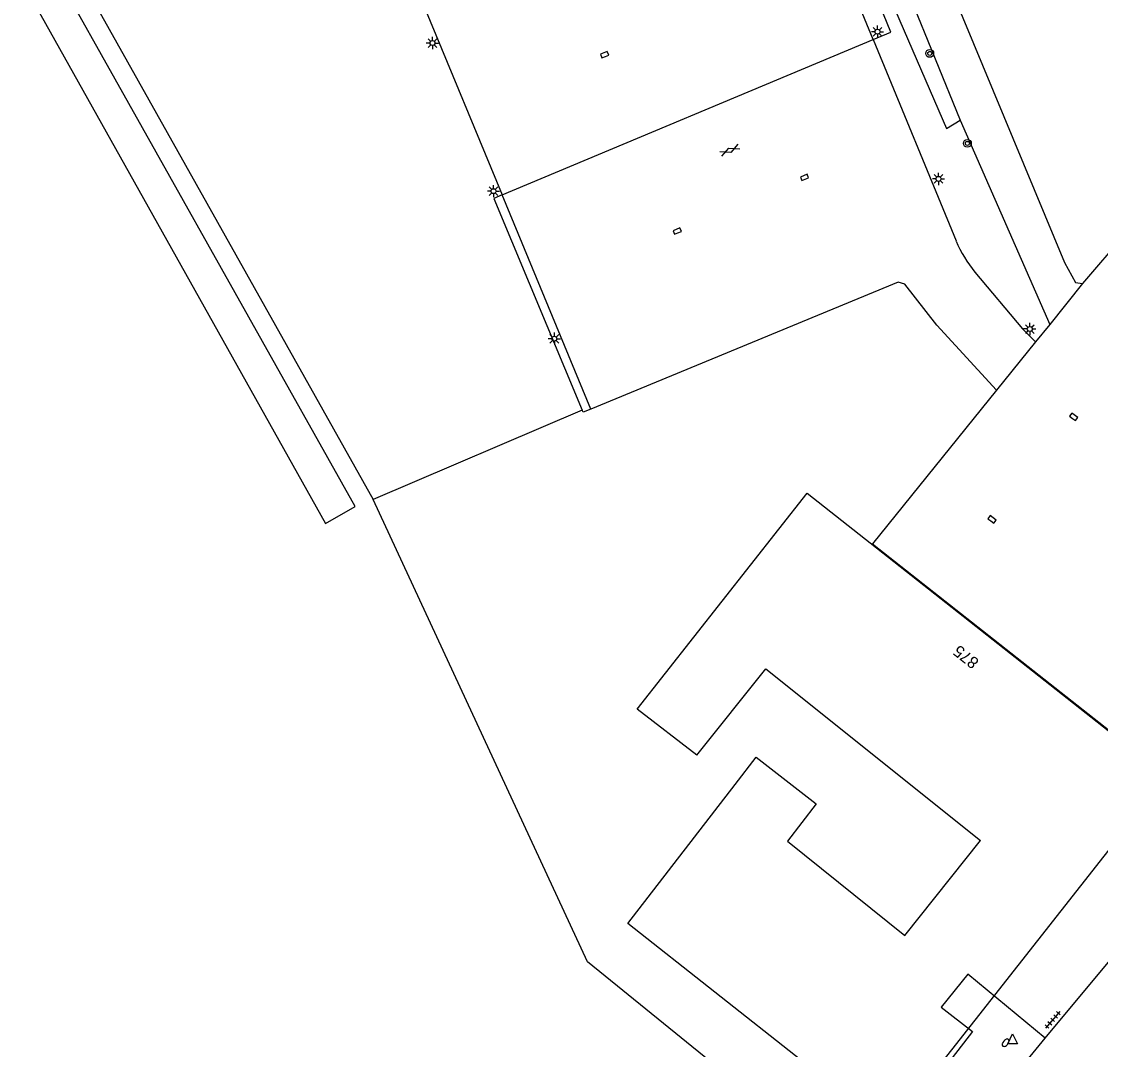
# Model space of a CAD drawing. Extents: x 126000 to 131009, y 393000 to 395500.
# Drawn here: x 130331.7 to 130441.7, y 393591.8 to 393696.6 of the extents above; entities that cross this region are included whole.
import ezdxf

# ---------------------------------------------------------------- set-up
doc = ezdxf.new("R2010")
doc.units = 0
for name, color, linetype in [('gg-afsc-hekwerk', 7, 'Continuous'), ('gg-knt-onverhard', 7, 'Continuous'), ('gg-knt-verharding', 7, 'Continuous'), ('gg-kntw-bovenkant insteek waterloop', 7, 'Continuous'), ('gt-anno-plantopografie huisnummer', 7, 'Continuous'), ('gt-bbg-plantopografie pand', 7, 'Continuous'), ('gt-grn-groengrens', 7, 'Continuous'), ('gt-grn-vlakafsluiter', 7, 'Continuous'), ('gt-symb-boom', 7, 'Continuous'), ('gt-symb-brandkraan', 7, 'Continuous'), ('gt-symb-gesloten verharding', 7, 'Continuous'), ('gt-symb-kolk', 7, 'Continuous'), ('gt-symb-lichtmast', 7, 'Continuous'), ('gt-symb-tegel verharding', 7, 'Continuous'), ('gt-symb-waterafsluiter', 7, 'Continuous')]:
    doc.layers.add(name, color=color, linetype=linetype)

# ---------------------------------------------------------------- blocks, each defined once
blk = doc.blocks.new('gt0-KOLK')
at = {"layer": 'gt-symb-kolk'}
blk.add_lwpolyline([(0, 0), (0.38, 0), (0.38, 0.4), (-0.37, 0.4), (-0.37, 0), (0, 0)], dxfattribs=at)
blk = doc.blocks.new('gt0-LMAST')
at = {"layer": 'gt-symb-lichtmast'}
for p, q in [((-0.18, 0.17), (-0.45, 0.44)), ((0, 0.25), (0, 0.62)), ((0.17, 0.17), (0.44, 0.44)), ((-0.25, 0), (-0.63, 0)), ((-0.18, -0.18), (-0.45, -0.45)), ((0, -0.25), (0, -0.63)), ((0.44, -0.45), (0.17, -0.18)), ((0.25, 0), (0.62, 0))]:
    blk.add_line(p, q, dxfattribs=at)
blk.add_circle((0, 0), 0.25, dxfattribs=at)
blk = doc.blocks.new('gt0-BOOM')
at = {"layer": 'gt-symb-boom'}
for radius in [0.4, 0.2]:
    blk.add_circle((0, 0), radius, dxfattribs=at)
blk = doc.blocks.new('gt0-GESVH1')
at = {"layer": 'gt-symb-gesloten verharding'}
for p, q in [((-0.99, -0.26), (0.01, 0.24)), ((0.01, -0.26), (-0.99, 0.24)), ((0.01, 0.24), (1.01, -0.26)), ((1.01, 0.24), (0.01, -0.26))]:
    blk.add_line(p, q, dxfattribs=at)
blk = doc.blocks.new('gt0-BR')
at = {"layer": 'gt-symb-brandkraan'}
for centre, radius, start, end in [((-0.24, 0), 0.206, 107.5669, 252.4331), ((0.6, -2.66), 3, 106.892, 107.5669), ((0, -0.69), 0.938, 73.108, 106.892), ((-0.6, -2.66), 3, 72.4331, 73.108), ((0.24, 0), 0.206, 287.567, 72.4331), ((0.6, 2.66), 3, 252.4331, 253.108), ((0, 0.69), 0.938, 253.108, 286.8921), ((-0.6, 2.66), 3, 286.8921, 287.567)]:
    blk.add_arc(centre, radius, start, end, dxfattribs=at)
blk = doc.blocks.new('gt0-WAFSL')
at = {"layer": 'gt-symb-waterafsluiter'}
for p, q in [((-0.5, -0.33), (0, 0.67)), ((0, 0.67), (0.5, -0.33)), ((0.5, -0.33), (-0.5, -0.33))]:
    blk.add_line(p, q, dxfattribs=at)
blk = doc.blocks.new('gt0-TEG1')
at = {"layer": 'gt-symb-tegel verharding'}
for p, q in [((-1.12, 0), (1.12, 0)), ((-0.9, -0.25), (-0.9, 0.25)), ((-0.45, -0.25), (-0.45, 0.25)), ((0, -0.25), (0, 0.25)), ((0.45, -0.25), (0.45, 0.25)), ((0.9, -0.25), (0.9, 0.25))]:
    blk.add_line(p, q, dxfattribs=at)

msp = doc.modelspace()

# ---------------------------------------------------------------- linework, layer by layer
at = {"layer": 'gg-afsc-hekwerk'}
for p, q in [((130380.71, 393678.9), (130418.52, 393694.74)), ((130388.87, 393656.98), (130367.54, 393647.87))]:
    msp.add_line(p, q, dxfattribs=at)
for points in [[(130241.04, 393954.79), (130266.48, 393853.63), (130274.14, 393835.51), (130309.16, 393751.6), (130325.51, 393722.7), (130367.54, 393647.87)], [(130241.04, 393954.79), (130266.48, 393853.63), (130274.14, 393835.51), (130309.16, 393751.6), (130325.51, 393722.7), (130367.54, 393647.87)], [(130418.52, 393694.74), (130420.33, 393695.5), (130363.81, 393834.2), (130343.72, 393880.68)], [(130380.71, 393678.9), (130379.86, 393678.54), (130388.87, 393656.98)], [(130416.79, 393578.5), (130389.4, 393600.74), (130367.54, 393647.87)], [(130416.79, 393578.5), (130389.4, 393600.74), (130367.54, 393647.87)]]:
    msp.add_lwpolyline(points, dxfattribs=at)
at = {"layer": 'gg-knt-onverhard'}
msp.add_line((130427.39, 393686.53), (130436.54, 393665.71), dxfattribs=at)
msp.add_lwpolyline([(130343.56, 393935.84), (130347.9, 393921.36), (130355.57, 393897.45), (130356.31, 393894.5), (130356.75, 393892.32), (130357.03, 393890.34), (130357.21, 393888.34), (130357.29, 393886.18), (130357.28, 393884.18), (130357.14, 393881.7), (130356.95, 393879.71), (130356.39, 393875.36), (130356.2, 393873.36), (130356.2, 393871.67), (130356.36, 393869.68), (130356.61, 393867.75), (130356.94, 393866.31), (130357.34, 393865.25), (130369, 393837.79), (130395.5, 393774.41), (130438.05, 393672.01), (130439.18, 393669.99), (130439.89, 393669.86)], dxfattribs=at)
at = {"layer": 'gg-knt-verharding'}
for p, q in [((130418.52, 393694.74), (130427, 393674.21)), ((130450.09, 393681.82), (130439.89, 393669.86)), ((130389.75, 393657.08), (130380.71, 393678.9)), ((130439.89, 393669.86), (130436.54, 393665.71)), ((130436.54, 393665.71), (130435.09, 393663.93)), ((130435.09, 393663.93), (130431.1, 393658.99)), ((130436.08, 393592.94), (130448.6, 393608.05)), ((130433.32, 393589.59), (130436.08, 393592.94))]:
    msp.add_line(p, q, dxfattribs=at)
for points in [[(130418.52, 393694.74), (130370.41, 393811.33), (130364.67, 393809.27), (130368.79, 393799.37), (130371.65, 393800.5), (130399.99, 393731.76), (130364.85, 393717.14), (130380.71, 393678.9)], [(130428.91, 393671.04), (130433.75, 393665.27), (130435.09, 393663.93)], [(130431.1, 393658.99), (130425.01, 393665.63), (130421.77, 393669.81), (130421.08, 393670), (130389.75, 393657.08)]]:
    msp.add_lwpolyline(points, dxfattribs=at)
msp.add_arc((130438.19, 393678.82), 12.11, 202.4029, 219.9866, dxfattribs=at)
at = {"layer": 'gg-kntw-bovenkant insteek waterloop'}
msp.add_line((130414.04, 393719.34), (130427.39, 393686.53), dxfattribs=at)
msp.add_lwpolyline([(130344.12, 393881.2), (130350.39, 393866.99), (130391.51, 393768.75), (130418.17, 393703.83), (130426, 393685.67), (130427.39, 393686.53)], dxfattribs=at)
at = {"layer": 'gt-bbg-plantopografie pand'}
for points in [[(130400.56, 393621.8), (130394.47, 393626.5), (130411.81, 393648.5), (130448.46, 393619.62), (130420.13, 393583.66), (130393.51, 393604.64), (130404.45, 393618.8)], [(130400.56, 393621.8), (130407.59, 393630.59), (130429.49, 393613.1)], [(130404.45, 393618.8), (130406.6, 393621.59), (130412.73, 393616.85), (130409.79, 393613.05), (130421.77, 393603.43), (130429.49, 393613.1)]]:
    msp.add_lwpolyline(points, dxfattribs=at)
at = {"layer": 'gt-grn-groengrens'}
for points in [[(130292.34, 393783.03), (130289.87, 393781.74), (130290.64, 393779.27), (130299.06, 393758.95), (130362.67, 393645.42), (130365.7, 393647.16), (130300.61, 393762.98), (130292.34, 393783.03)], [(130389.75, 393657.08), (130388.96, 393656.75), (130388.87, 393656.98)]]:
    msp.add_lwpolyline(points, dxfattribs=at)
at = {"layer": 'gt-grn-vlakafsluiter'}
msp.add_line((130436.08, 393592.94), (130428.18, 393599.49), dxfattribs=at)
for points in [[(130431.1, 393658.99), (130418.45, 393643.33), (130444.44, 393622.89)], [(130428.18, 393599.49), (130425.48, 393596.12), (130428.66, 393593.65), (130420.37, 393582.91)]]:
    msp.add_lwpolyline(points, dxfattribs=at)

# ---------------------------------------------------------------- block references
at = {"layer": 'gt-symb-boom'}
for p in [(130424.3, 393693.33), (130428.14, 393684.16)]:
    msp.add_blockref('gt0-BOOM', p, dxfattribs=at)
at = {"layer": 'gt-symb-brandkraan', "rotation": 50.88391083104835}
msp.add_blockref('gt0-BR', (130432.04, 393592.48), dxfattribs=at)
at = {"layer": 'gt-symb-gesloten verharding', "rotation": 22.408198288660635}
msp.add_blockref('gt0-GESVH1', (130403.9, 393683.46), dxfattribs=at)
at = {"layer": 'gt-symb-kolk'}
for p, rotation in [((130391.22, 393693.01), 22.40819828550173), ((130411.6, 393680.5), 22.408198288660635), ((130398.62, 393675.03), 22.408198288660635), ((130438.85, 393656.13), -37.568592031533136), ((130430.52, 393645.68), -37.568592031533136)]:
    msp.add_blockref('gt0-KOLK', p, dxfattribs=dict(at, rotation=rotation))
at = {"layer": 'gt-symb-lichtmast'}
for p in [(130418.98, 393695.54), (130373.59, 393694.39), (130425.2, 393680.54), (130379.82, 393679.29), (130434.5, 393665.24), (130386.02, 393664.25)]:
    msp.add_blockref('gt0-LMAST', p, dxfattribs=at)
at = {"layer": 'gt-symb-tegel verharding', "rotation": -130.61993954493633}
msp.add_blockref('gt0-TEG1', (130436.84, 393594.82), dxfattribs=at)
at = {"layer": 'gt-symb-waterafsluiter'}
msp.add_blockref('gt0-WAFSL', (130432.75, 393592.71), dxfattribs=at)

# ---------------------------------------------------------------- texts
at = {"layer": 'gt-anno-plantopografie huisnummer'}
msp.add_text('875', height=1.2, rotation=141.7662, dxfattribs=at).set_placement((130429.41, 393631.44))

doc.saveas('drawing.dxf')
